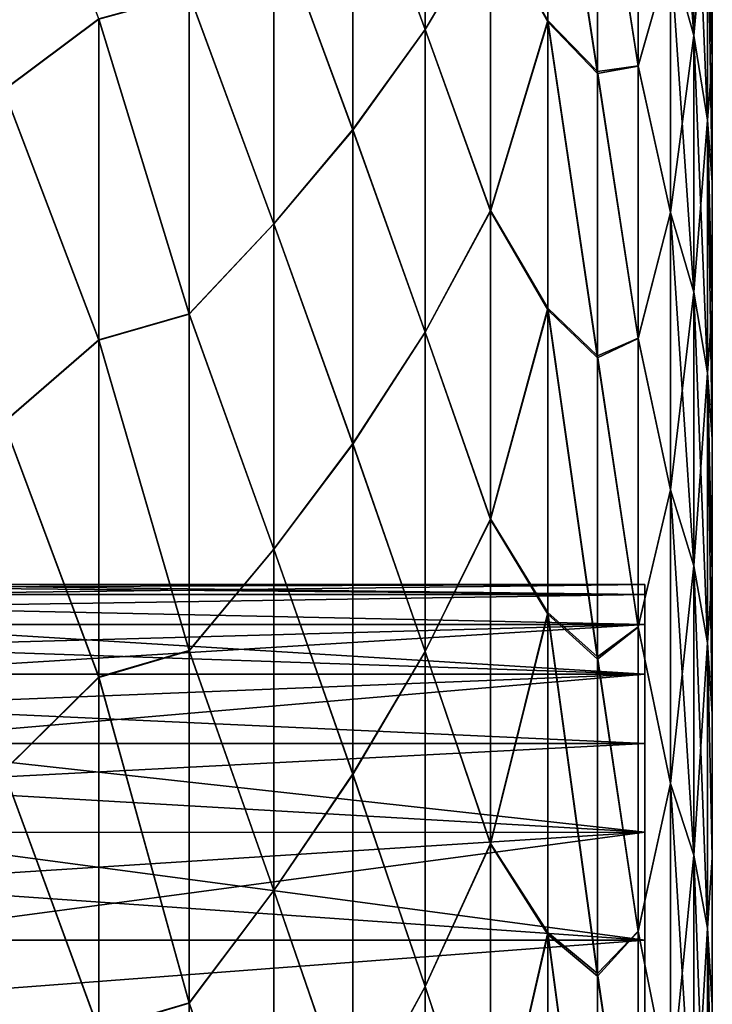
# Model space of a CAD drawing. Header units: metres. Extents: x -46 to 104, y -30 to 30.
# Tile 547 of 656: x 62.252 to 63.1, y 6.186 to 7.392. Entities that reach past the tile are written whole.
import ezdxf

# ---------------------------------------------------------------- set-up
doc = ezdxf.new("R2010")
doc.units = ezdxf.units.M
doc.layers.add('solid_26_000_502_XXX', color=7, linetype='CONTINUOUS')

msp = doc.modelspace()

# ---------------------------------------------------------------- linework, layer by layer
at = {"layer": 'solid_26_000_502_XXX'}
for points in [[(63.099998, 3.499198, 297.925079), (63.099998, 8.996521, 297.749207), (63.099998, 9, 298)], [(63.099998, 3.495628, 298.174896), (63.099998, 9, 298), (63.099998, 8.996521, 298.250793)], [(63.099998, 3.495628, 298.174896), (63.099998, 3.499198, 297.925079), (63.099998, 9, 298)], [(63.099998, 3.484937, 297.675629), (63.099998, 8.986012, 297.498413), (63.099998, 8.996521, 297.749207)], [(63.099998, 3.499198, 297.925079), (63.099998, 3.484937, 297.675629), (63.099998, 8.996521, 297.749207)], [(63.099998, 3.474245, 298.423828), (63.099998, 8.996521, 298.250793), (63.099998, 8.986013, 298.501587)], [(63.099998, 3.474245, 298.423828), (63.099998, 3.495628, 298.174896), (63.099998, 8.996521, 298.250793)], [(63.099998, 3.435158, 298.670593), (63.099998, 8.986013, 298.501587), (63.099998, 8.96848, 298.752502)], [(63.099998, 3.435158, 298.670593), (63.099998, 3.474245, 298.423828), (63.099998, 8.986013, 298.501587)], [(63.099998, 3.452917, 297.427856), (63.099998, 8.968479, 297.247467), (63.099998, 8.986012, 297.498413)], [(63.099998, 3.484937, 297.675629), (63.099998, 3.452917, 297.427856), (63.099998, 8.986012, 297.498413)], [(63.099998, 3.378566, 298.91394), (63.099998, 8.96848, 298.752502), (63.099998, 8.943912, 299.003235)], [(63.099998, 3.378566, 298.91394), (63.099998, 3.435158, 298.670593), (63.099998, 8.96848, 298.752502)], [(63.099998, 3.403302, 297.182983), (63.099998, 8.943911, 296.996765), (63.099998, 8.968479, 297.247467)], [(63.099998, 3.452917, 297.427856), (63.099998, 3.403302, 297.182983), (63.099998, 8.968479, 297.247467)], [(63.099998, 3.304758, 299.152649), (63.099998, 8.943912, 299.003235), (63.099998, 8.912288, 299.253418)], [(63.099998, 3.304758, 299.152649), (63.099998, 3.378566, 298.91394), (63.099998, 8.943912, 299.003235)], [(63.099998, 3.336345, 296.942261), (63.099998, 8.912286, 296.746582), (63.099998, 8.943911, 296.996765)], [(63.099998, 3.403302, 297.182983), (63.099998, 3.336345, 296.942261), (63.099998, 8.943911, 296.996765)], [(63.099998, 3.21411, 299.385468), (63.099998, 8.912288, 299.253418), (63.099998, 8.873635, 299.502869)], [(63.099998, 3.21411, 299.385468), (63.099998, 3.304758, 299.152649), (63.099998, 8.912288, 299.253418)], [(63.099998, 3.252387, 296.70694), (63.099998, 8.873632, 296.497131), (63.099998, 8.912286, 296.746582)], [(63.099998, 3.336345, 296.942261), (63.099998, 3.252387, 296.70694), (63.099998, 8.912286, 296.746582)], [(63.099998, 3.107083, 299.611237), (63.099998, 8.873635, 299.502869), (63.099998, 8.827969, 299.751251)], [(63.099998, 3.107083, 299.611237), (63.099998, 3.21411, 299.385468), (63.099998, 8.873635, 299.502869)], [(63.099998, 3.035262, 296.257233), (63.099998, 8.827966, 296.248749), (63.099998, 8.873632, 296.497131)], [(63.099998, 3.151855, 296.47821), (63.099998, 3.035262, 296.257233), (63.099998, 8.873632, 296.497131)], [(63.099998, 3.252387, 296.70694), (63.099998, 3.151855, 296.47821), (63.099998, 8.873632, 296.497131)], [(63.099998, 2.984223, 299.828766), (63.099998, 8.827969, 299.751251), (63.099998, 8.775328, 299.998413)], [(63.099998, 2.984223, 299.828766), (63.099998, 3.107083, 299.611237), (63.099998, 8.827969, 299.751251)], [(63.099998, 2.903202, 296.045166), (63.099998, 8.775325, 296.001587), (63.099998, 8.827966, 296.248749)], [(63.099998, 3.035262, 296.257233), (63.099998, 2.903202, 296.045166), (63.099998, 8.827966, 296.248749)], [(63.099998, 2.846157, 300.037018), (63.099998, 8.775328, 299.998413), (63.099998, 8.715771, 300.243927)], [(63.099998, 2.846157, 300.037018), (63.099998, 2.984223, 299.828766), (63.099998, 8.775328, 299.998413)], [(63.099998, 2.756348, 295.843018), (63.099998, 8.715768, 295.756042), (63.099998, 8.775325, 296.001587)], [(63.099998, 2.903202, 296.045166), (63.099998, 2.756348, 295.843018), (63.099998, 8.775325, 296.001587)], [(63.099998, 2.527291, 300.421326), (63.099998, 8.715771, 300.243927), (63.099998, 8.649338, 300.487762)], [(63.099998, 2.693587, 300.234863), (63.099998, 2.846157, 300.037018), (63.099998, 8.715771, 300.243927)], [(63.099998, 2.527291, 300.421326), (63.099998, 2.693587, 300.234863), (63.099998, 8.715771, 300.243927)], [(63.099998, 2.595448, 295.651886), (63.099998, 8.649335, 295.512238), (63.099998, 8.715768, 295.756042)], [(63.099998, 2.756348, 295.843018), (63.099998, 2.595448, 295.651886), (63.099998, 8.715768, 295.756042)], [(63.099998, 2.348116, 300.595459), (63.099998, 8.649338, 300.487762), (63.099998, 8.576135, 300.729462)], [(63.099998, 2.348116, 300.595459), (63.099998, 2.527291, 300.421326), (63.099998, 8.649338, 300.487762)], [(63.099998, 2.234858, 295.306427), (63.099998, 8.576132, 295.270538), (63.099998, 8.649335, 295.512238)], [(63.099998, 2.421322, 295.472717), (63.099998, 2.234858, 295.306427), (63.099998, 8.649335, 295.512238)], [(63.099998, 2.595448, 295.651886), (63.099998, 2.421322, 295.472717), (63.099998, 8.649335, 295.512238)], [(63.099998, 2.156976, 300.756348), (63.099998, 8.576135, 300.729462), (63.099998, 8.496181, 300.968994)], [(63.099998, 2.156976, 300.756348), (63.099998, 2.348116, 300.595459), (63.099998, 8.576135, 300.729462)], [(63.099998, 2.037006, 295.153839), (63.099998, 8.496178, 295.031006), (63.099998, 8.576132, 295.270538)], [(63.099998, 2.234858, 295.306427), (63.099998, 2.037006, 295.153839), (63.099998, 8.576132, 295.270538)], [(63.099998, 1.742752, 301.035248), (63.099998, 8.496181, 300.968994), (63.099998, 8.409578, 301.206085)], [(63.099998, 1.954845, 300.903198), (63.099998, 2.156976, 300.756348), (63.099998, 8.496181, 300.968994)], [(63.099998, 1.742752, 301.035248), (63.099998, 1.954845, 300.903198), (63.099998, 8.496181, 300.968994)], [(63.099998, 1.611222, 294.892914), (63.099998, 8.409575, 294.793915), (63.099998, 8.496178, 295.031006)], [(63.099998, 1.828773, 295.015778), (63.099998, 1.611222, 294.892914), (63.099998, 8.496178, 295.031006)], [(63.099998, 2.037006, 295.153839), (63.099998, 1.828773, 295.015778), (63.099998, 8.496178, 295.031006)], [(63.099998, 1.293051, 301.25238), (63.099998, 8.409578, 301.206085), (63.099998, 8.316346, 301.440704)], [(63.099998, 1.521779, 301.151855), (63.099998, 1.742752, 301.035248), (63.099998, 8.409578, 301.206085)], [(63.099998, 1.293051, 301.25238), (63.099998, 1.521779, 301.151855), (63.099998, 8.409578, 301.206085)], [(63.099998, 0.67059, 294.56485), (63.099998, 8.316342, 294.559296), (63.099998, 8.409575, 294.793915)], [(63.099998, 0.913942, 294.621429), (63.099998, 0.67059, 294.56485), (63.099998, 8.409575, 294.793915)], [(63.099998, 1.152638, 294.695251), (63.099998, 0.913942, 294.621429), (63.099998, 8.409575, 294.793915)], [(63.099998, 1.38546, 294.785889), (63.099998, 1.152638, 294.695251), (63.099998, 8.409575, 294.793915)], [(63.099998, 1.611222, 294.892914), (63.099998, 1.38546, 294.785889), (63.099998, 8.409575, 294.793915)], [(63.099998, 0.572156, 301.452911), (63.099998, 8.316346, 301.440704), (63.099998, 8.216586, 301.672546)], [(63.099998, 1.057734, 301.336334), (63.099998, 1.293051, 301.25238), (63.099998, 8.316346, 301.440704)], [(63.099998, 0.817026, 301.40329), (63.099998, 1.057734, 301.336334), (63.099998, 8.316346, 301.440704)], [(63.099998, 0.572156, 301.452911), (63.099998, 0.817026, 301.40329), (63.099998, 8.316346, 301.440704)], [(63.099998, -8.216586, 294.327454), (63.099998, 8.216582, 294.327423), (63.099998, 8.316342, 294.559296)], [(63.099998, -0.074931, 294.500793), (63.099998, -8.216586, 294.327454), (63.099998, 8.316342, 294.559296)], [(63.099998, 0.17489, 294.504364), (63.099998, -0.074931, 294.500793), (63.099998, 8.316342, 294.559296)], [(63.099998, 0.42382, 294.525757), (63.099998, 0.17489, 294.504364), (63.099998, 8.316342, 294.559296)], [(63.099998, 0.67059, 294.56485), (63.099998, 0.42382, 294.525757), (63.099998, 8.316342, 294.559296)], [(63.099998, 8.216586, 301.672546), (63.099998, -8.216582, 301.672577), (63.099998, -8.316342, 301.440704)], [(63.099998, 0.074931, 301.499207), (63.099998, 8.216586, 301.672546), (63.099998, -8.316342, 301.440704)], [(63.099998, 8.216586, 301.672546), (63.099998, 8.11032, 301.901642), (63.099998, -8.216582, 301.672577)], [(63.099998, 0.32437, 301.484924), (63.099998, 0.572156, 301.452911), (63.099998, 8.216586, 301.672546)], [(63.099998, 0.074931, 301.499207), (63.099998, 0.32437, 301.484924), (63.099998, 8.216586, 301.672546)], [(63.099998, -8.11032, 294.098358), (63.099998, 8.110316, 294.098358), (63.099998, 8.216582, 294.327423)], [(63.099998, -8.216586, 294.327454), (63.099998, -8.11032, 294.098358), (63.099998, 8.216582, 294.327423)], [(63.099998, 8.11032, 301.901642), (63.099998, -8.110316, 301.901642), (63.099998, -8.216582, 301.672577)], [(63.099998, 8.11032, 301.901642), (63.099998, 7.997684, 302.127594), (63.099998, -8.110316, 301.901642)], [(63.099998, -7.997684, 293.872406), (63.099998, 7.99768, 293.872406), (63.099998, 8.110316, 294.098358)], [(63.099998, -8.11032, 294.098358), (63.099998, -7.997684, 293.872406), (63.099998, 8.110316, 294.098358)], [(63.099998, 7.997684, 302.127594), (63.099998, -7.99768, 302.127594), (63.099998, -8.110316, 301.901642)], [(63.099998, 7.997684, 302.127594), (63.099998, 7.878697, 302.350403), (63.099998, -7.99768, 302.127594)], [(63.099998, -7.878697, 293.649597), (63.099998, 7.878693, 293.649567), (63.099998, 7.99768, 293.872406)], [(63.099998, -7.997684, 293.872406), (63.099998, -7.878697, 293.649597), (63.099998, 7.99768, 293.872406)], [(63.099998, 7.878697, 302.350403), (63.099998, -7.878693, 302.350433), (63.099998, -7.99768, 302.127594)], [(63.099998, 7.878697, 302.350403), (63.099998, 7.753544, 302.569733), (63.099998, -7.878693, 302.350433)], [(63.099998, -7.753544, 293.430267), (63.099998, 7.753539, 293.430267), (63.099998, 7.878693, 293.649567)], [(63.099998, -7.878697, 293.649597), (63.099998, -7.753544, 293.430267), (63.099998, 7.878693, 293.649567)], [(63.07719, 7.3723, 292.395721), (63.04882, 7.474105, 292.318329), (63.04882, 7.770743, 292.731293)], [(63.07719, 7.3723, 292.395721), (63.04882, 7.770743, 292.731293), (63.07719, 7.664898, 292.80307)], [(63.099998, 7.753544, 302.569733), (63.099998, -7.753539, 302.569733), (63.099998, -7.878693, 302.350433)], [(63.099998, 7.753544, 302.569733), (63.099998, 7.622236, 302.785553), (63.099998, -7.753539, 302.569733)], [(63.099998, -7.622236, 293.214447), (63.099998, 7.622231, 293.214447), (63.099998, 7.753539, 293.430267)], [(63.099998, -7.753544, 293.430267), (63.099998, -7.622236, 293.214447), (63.099998, 7.753539, 293.430267)], [(62.748478, 7.72928, 291.710541), (62.748478, 7.379869, 291.303986), (62.65992, 7.620941, 291.430908)], [(62.65992, 7.620043, 304.570129), (62.748478, 7.379827, 304.696045), (62.748478, 7.72924, 304.28949)], [(62.828278, 7.513957, 291.614075), (62.748478, 7.379869, 291.303986), (62.748478, 7.72928, 291.710541)], [(62.748478, 7.72924, 304.28949), (62.748478, 7.379827, 304.696045), (62.828278, 7.514625, 304.385132)], [(62.828278, 7.514625, 304.385132), (62.898712, 7.390959, 304.359802), (62.898712, 7.721998, 303.953522)], [(62.898712, 7.720268, 292.04425), (62.898712, 7.389111, 291.638031), (62.828278, 7.513957, 291.614075)], [(62.898712, 7.721998, 303.953522), (62.95924, 7.328438, 304.254242), (62.95924, 7.655365, 303.849548)], [(62.898712, 7.721998, 303.953522), (62.898712, 7.390959, 304.359802), (62.95924, 7.328438, 304.254242)], [(62.95924, 7.325964, 291.742859), (62.898712, 7.389111, 291.638031), (62.898712, 7.720268, 292.04425)], [(62.95924, 7.653052, 292.14743), (62.95924, 7.325964, 291.742859), (62.898712, 7.720268, 292.04425)], [(62.232502, 7.691391, 304.940796), (62.232502, 7.305731, 305.345642), (62.348751, 7.392986, 305.171387)], [(62.348751, 7.392536, 290.828156), (62.232502, 7.305507, 290.654144), (62.232502, 7.691178, 291.05896)], [(63.07719, 7.664898, 303.19693), (63.04882, 7.474105, 303.681671), (63.07719, 7.3723, 303.604279)], [(63.07719, 7.664898, 292.80307), (63.094292, 7.557408, 292.875946), (63.094292, 7.268914, 292.474304)], [(63.07719, 7.3723, 292.395721), (63.07719, 7.664898, 292.80307), (63.094292, 7.268914, 292.474304)], [(63.07719, 7.664898, 303.19693), (63.07719, 7.3723, 303.604279), (63.094292, 7.557408, 303.124054)], [(62.95924, 7.655365, 303.849548), (63.009403, 7.335193, 304.058014), (63.009403, 7.647856, 303.658173)], [(62.95924, 7.655365, 303.849548), (62.95924, 7.328438, 304.254242), (63.009403, 7.335193, 304.058014)], [(63.009403, 7.334812, 291.941498), (62.95924, 7.325964, 291.742859), (62.95924, 7.653052, 292.14743)], [(63.009403, 7.6475, 292.341339), (63.009403, 7.334812, 291.941498), (62.95924, 7.653052, 292.14743)], [(63.009403, 7.647856, 303.658173), (63.009403, 7.335193, 304.058014), (63.04882, 7.474105, 303.681671)], [(63.04882, 7.474105, 292.318329), (63.009403, 7.334812, 291.941498), (63.009403, 7.6475, 292.341339)], [(62.65992, 7.620941, 291.430908), (62.65992, 7.257312, 291.031281), (62.563278, 7.519425, 291.182587)], [(62.748478, 7.379869, 291.303986), (62.65992, 7.257312, 291.031281), (62.65992, 7.620941, 291.430908)], [(63.099998, 7.622236, 302.785553), (63.099998, -7.622231, 302.785553), (63.099998, -7.753539, 302.569733)], [(63.099998, 7.622236, 302.785553), (63.099998, 7.484986, 302.997498), (63.099998, -7.622231, 302.785553)], [(63.099998, -7.484986, 293.002502), (63.099998, 7.48498, 293.002502), (63.099998, 7.622231, 293.214447)], [(63.099998, -7.622236, 293.214447), (63.099998, -7.484986, 293.002502), (63.099998, 7.622231, 293.214447)], [(62.563278, 7.519358, 304.817505), (62.65992, 7.25636, 304.969727), (62.65992, 7.620043, 304.570129)], [(62.65992, 7.620043, 304.570129), (62.65992, 7.25636, 304.969727), (62.748478, 7.379827, 304.696045)], [(63.07719, 7.3723, 303.604279), (63.094292, 7.268914, 303.525696), (63.094292, 7.557408, 303.124054)], [(63.094292, 7.557408, 292.875946), (63.099998, 7.48498, 293.002502), (63.099998, 7.34179, 292.794403)], [(63.094292, 7.557408, 292.875946), (63.099998, 7.34179, 292.794403), (63.099998, 7.192883, 292.590515)], [(63.094292, 7.268914, 292.474304), (63.094292, 7.557408, 292.875946), (63.099998, 7.192883, 292.590515)], [(63.094292, 7.557408, 303.124054), (63.099998, 7.341796, 303.205566), (63.099998, 7.484986, 302.997498)], [(63.094292, 7.557408, 303.124054), (63.094292, 7.268914, 303.525696), (63.099998, 7.341796, 303.205566)], [(62.563278, 7.519425, 291.182587), (62.563278, 7.141751, 290.787903), (62.459293, 7.422987, 290.961426)], [(62.459293, 7.423382, 305.038147), (62.563278, 7.141679, 305.212158), (62.563278, 7.519358, 304.817505)], [(62.65992, 7.257312, 291.031281), (62.563278, 7.141751, 290.787903), (62.563278, 7.519425, 291.182587)], [(62.563278, 7.519358, 304.817505), (62.563278, 7.141679, 305.212158), (62.65992, 7.25636, 304.969727)], [(62.748478, 7.379827, 304.696045), (62.828278, 7.158012, 304.782501), (62.828278, 7.514625, 304.385132)], [(62.828278, 7.513957, 291.614075), (62.828278, 7.157303, 291.216736), (62.748478, 7.379869, 291.303986)], [(62.828278, 7.514625, 304.385132), (62.828278, 7.158012, 304.782501), (62.898712, 7.390959, 304.359802)], [(62.898712, 7.389111, 291.638031), (62.828278, 7.157303, 291.216736), (62.828278, 7.513957, 291.614075)], [(63.099998, 7.484986, 302.997498), (63.099998, -7.48498, 302.997498), (63.099998, -7.622231, 302.785553)], [(63.099998, 7.484986, 302.997498), (63.099998, 7.341796, 303.205566), (63.099998, -7.48498, 302.997498)], [(63.099998, -7.341796, 292.794434), (63.099998, 7.34179, 292.794403), (63.099998, 7.48498, 293.002502)], [(63.099998, -7.484986, 293.002502), (63.099998, -7.341796, 292.794434), (63.099998, 7.48498, 293.002502)], [(63.04882, 7.474105, 292.318329), (63.04882, 7.155544, 291.922028), (63.009403, 7.334812, 291.941498)], [(63.009403, 7.335193, 304.058014), (63.04882, 7.155544, 304.077972), (63.04882, 7.474105, 303.681671)], [(63.07719, 7.058079, 292.004822), (63.04882, 7.155544, 291.922028), (63.04882, 7.474105, 292.318329)], [(63.07719, 7.058079, 292.004822), (63.04882, 7.474105, 292.318329), (63.07719, 7.3723, 292.395721)], [(63.07719, 7.3723, 303.604279), (63.04882, 7.474105, 303.681671), (63.04882, 7.155544, 304.077972)], [(62.348751, 7.392986, 305.171387), (62.459293, 7.031694, 305.429504), (62.459293, 7.423382, 305.038147)], [(62.459293, 7.422987, 290.961426), (62.459293, 7.031277, 290.570099), (62.348751, 7.392536, 290.828156)], [(62.459293, 7.423382, 305.038147), (62.459293, 7.031694, 305.429504), (62.563278, 7.141679, 305.212158)], [(62.563278, 7.141751, 290.787903), (62.459293, 7.031277, 290.570099), (62.459293, 7.422987, 290.961426)], [(62.232502, 7.305731, 305.345642), (62.348751, 6.999888, 305.555573), (62.348751, 7.392986, 305.171387)], [(62.348751, 7.392536, 290.828156), (62.348751, 6.999415, 290.444), (62.232502, 7.305507, 290.654144)], [(62.348751, 7.392986, 305.171387), (62.348751, 6.999888, 305.555573), (62.459293, 7.031694, 305.429504)], [(62.459293, 7.031277, 290.570099), (62.348751, 6.999415, 290.444), (62.348751, 7.392536, 290.828156)], [(62.748478, 7.379869, 291.303986), (62.748478, 7.009102, 290.916809), (62.65992, 7.257312, 291.031281)], [(62.65992, 7.25636, 304.969727), (62.748478, 7.009058, 305.083221), (62.748478, 7.379827, 304.696045)], [(62.828278, 7.157303, 291.216736), (62.748478, 7.009102, 290.916809), (62.748478, 7.379869, 291.303986)], [(62.748478, 7.379827, 304.696045), (62.748478, 7.009058, 305.083221), (62.828278, 7.158012, 304.782501)], [(62.828278, 7.158012, 304.782501), (62.898712, 7.038567, 304.747742), (62.898712, 7.390959, 304.359802)], [(62.898712, 7.389111, 291.638031), (62.898712, 7.036606, 291.250214), (62.828278, 7.157303, 291.216736)], [(62.898712, 7.390959, 304.359802), (62.95924, 6.98014, 304.640747), (62.95924, 7.328438, 304.254242)], [(62.898712, 7.390959, 304.359802), (62.898712, 7.038567, 304.747742), (62.95924, 6.98014, 304.640747)], [(62.95924, 6.977513, 291.356506), (62.898712, 7.036606, 291.250214), (62.898712, 7.389111, 291.638031)], [(62.95924, 7.325964, 291.742859), (62.95924, 6.977513, 291.356506), (62.898712, 7.389111, 291.638031)], [(63.07719, 7.3723, 303.604279), (63.04882, 7.155544, 304.077972), (63.07719, 7.058079, 303.995178)], [(63.07719, 7.3723, 292.395721), (63.094292, 7.268914, 292.474304), (63.094292, 6.959099, 292.088898)], [(63.07719, 7.058079, 292.004822), (63.07719, 7.3723, 292.395721), (63.094292, 6.959099, 292.088898)], [(63.07719, 7.3723, 303.604279), (63.07719, 7.058079, 303.995178), (63.094292, 7.268914, 303.525696)], [(62.95924, 7.328438, 304.254242), (63.009403, 7.001651, 304.440613), (63.009403, 7.335193, 304.058014)], [(63.009403, 7.334812, 291.941498), (63.009403, 7.001245, 291.558929), (62.95924, 7.325964, 291.742859)], [(63.009403, 7.335193, 304.058014), (63.009403, 7.001651, 304.440613), (63.04882, 7.155544, 304.077972)], [(63.04882, 7.155544, 291.922028), (63.009403, 7.001245, 291.558929), (63.009403, 7.334812, 291.941498)], [(63.094292, 7.268914, 303.525696), (63.099998, 7.19289, 303.409454), (63.099998, 7.341796, 303.205566)], [(63.099998, 7.341796, 303.205566), (63.099998, -7.34179, 303.205597), (63.099998, -7.48498, 302.997498)], [(63.099998, 7.341796, 303.205566), (63.099998, 7.19289, 303.409454), (63.099998, -7.34179, 303.205597)], [(63.099998, -7.19289, 292.590546), (63.099998, 7.192883, 292.590515), (63.099998, 7.34179, 292.794403)], [(63.099998, -7.341796, 292.794434), (63.099998, -7.19289, 292.590546), (63.099998, 7.34179, 292.794403)], [(62.95924, 7.328438, 304.254242), (62.95924, 6.98014, 304.640747), (63.009403, 7.001651, 304.440613)], [(63.009403, 7.001245, 291.558929), (62.95924, 6.977513, 291.356506), (62.95924, 7.325964, 291.742859)], [(62.232502, 7.305731, 305.345642), (62.232502, 6.898792, 305.729095), (62.348751, 6.999888, 305.555573)], [(62.348751, 6.999415, 290.444), (62.232502, 6.898556, 290.270691), (62.232502, 7.305507, 290.654144)], [(63.07719, 7.058079, 303.995178), (63.094292, 6.959099, 303.911102), (63.094292, 7.268914, 303.525696)], [(63.094292, 7.268914, 292.474304), (63.099998, 7.192883, 292.590515), (63.099998, 7.03826, 292.390808)], [(63.094292, 7.268914, 292.474304), (63.099998, 7.03826, 292.390808), (63.099998, 6.878157, 292.195618)], [(63.094292, 6.959099, 292.088898), (63.094292, 7.268914, 292.474304), (63.099998, 6.878157, 292.195618)], [(63.094292, 7.268914, 303.525696), (63.099998, 7.038265, 303.609161), (63.099998, 7.19289, 303.409454)], [(63.094292, 7.268914, 303.525696), (63.094292, 6.959099, 303.911102), (63.099998, 7.038265, 303.609161)], [(62.65992, 7.257312, 291.031281), (62.65992, 6.872755, 290.651733), (62.563278, 7.141751, 290.787903)], [(62.563278, 7.141679, 305.212158), (62.65992, 6.87175, 305.349213), (62.65992, 7.25636, 304.969727)], [(62.748478, 7.009102, 290.916809), (62.65992, 6.872755, 290.651733), (62.65992, 7.257312, 291.031281)], [(62.65992, 7.25636, 304.969727), (62.65992, 6.87175, 305.349213), (62.748478, 7.009058, 305.083221)], [(63.099998, 7.19289, 303.409454), (63.099998, -7.192883, 303.409485), (63.099998, -7.34179, 303.205597)], [(63.099998, 7.19289, 303.409454), (63.099998, 7.038265, 303.609161), (63.099998, -7.192883, 303.409485)], [(63.099998, -7.038265, 292.390839), (63.099998, 7.03826, 292.390808), (63.099998, 7.192883, 292.590515)], [(63.099998, -7.19289, 292.590546), (63.099998, -7.038265, 292.390839), (63.099998, 7.192883, 292.590515)], [(62.748478, 7.009058, 305.083221), (62.828278, 6.780415, 305.160004), (62.828278, 7.158012, 304.782501)], [(62.828278, 7.157303, 291.216736), (62.828278, 6.779666, 290.839294), (62.748478, 7.009102, 290.916809)], [(62.828278, 7.158012, 304.782501), (62.828278, 6.780415, 305.160004), (62.898712, 7.038567, 304.747742)], [(62.898712, 7.036606, 291.250214), (62.828278, 6.779666, 290.839294), (62.828278, 7.157303, 291.216736)], [(63.04882, 7.155544, 291.922028), (63.04882, 6.815995, 291.543549), (63.009403, 7.001245, 291.558929)], [(63.009403, 7.001651, 304.440613), (63.04882, 6.815995, 304.456451), (63.04882, 7.155544, 304.077972)], [(63.07719, 6.723155, 291.6315), (63.04882, 6.815995, 291.543549), (63.04882, 7.155544, 291.922028)], [(63.07719, 6.723155, 291.6315), (63.04882, 7.155544, 291.922028), (63.07719, 7.058079, 292.004822)], [(63.07719, 7.058079, 303.995178), (63.04882, 7.155544, 304.077972), (63.04882, 6.815995, 304.456451)], [(62.563278, 7.141751, 290.787903), (62.563278, 6.743389, 290.414124), (62.459293, 7.031277, 290.570099)], [(62.459293, 7.031694, 305.429504), (62.563278, 6.743313, 305.585938), (62.563278, 7.141679, 305.212158)], [(62.65992, 6.872755, 290.651733), (62.563278, 6.743389, 290.414124), (62.563278, 7.141751, 290.787903)], [(62.563278, 7.141679, 305.212158), (62.563278, 6.743313, 305.585938), (62.65992, 6.87175, 305.349213)], [(63.07719, 7.058079, 303.995178), (63.04882, 6.815995, 304.456451), (63.07719, 6.723155, 304.3685)], [(63.07719, 7.058079, 292.004822), (63.094292, 6.959099, 292.088898), (63.094292, 6.628871, 291.720795)], [(63.07719, 6.723155, 291.6315), (63.07719, 7.058079, 292.004822), (63.094292, 6.628871, 291.720795)], [(63.07719, 7.058079, 303.995178), (63.07719, 6.723155, 304.3685), (63.094292, 6.959099, 303.911102)], [(62.348751, 6.999888, 305.555573), (62.459293, 6.619406, 305.799072), (62.459293, 7.031694, 305.429504)], [(62.459293, 7.031277, 290.570099), (62.459293, 6.618968, 290.200531), (62.348751, 6.999415, 290.444)], [(62.459293, 7.031694, 305.429504), (62.459293, 6.619406, 305.799072), (62.563278, 6.743313, 305.585938)], [(62.563278, 6.743389, 290.414124), (62.459293, 6.618968, 290.200531), (62.459293, 7.031277, 290.570099)], [(62.828278, 6.780415, 305.160004), (62.898712, 6.66584, 305.11618), (62.898712, 7.038567, 304.747742)], [(62.898712, 7.036606, 291.250214), (62.898712, 6.663772, 290.881866), (62.828278, 6.779666, 290.839294)], [(62.898712, 7.038567, 304.747742), (62.95924, 6.611487, 305.007843), (62.95924, 6.98014, 304.640747)], [(62.898712, 7.038567, 304.747742), (62.898712, 6.66584, 305.11618), (62.95924, 6.611487, 305.007843)], [(62.95924, 6.608715, 290.989532), (62.898712, 6.663772, 290.881866), (62.898712, 7.036606, 291.250214)], [(62.95924, 6.977513, 291.356506), (62.95924, 6.608715, 290.989532), (62.898712, 7.036606, 291.250214)], [(63.094292, 6.959099, 303.911102), (63.099998, 6.878163, 303.804382), (63.099998, 7.038265, 303.609161)], [(63.099998, 7.038265, 303.609161), (63.099998, -7.03826, 303.609192), (63.099998, -7.192883, 303.409485)], [(63.099998, 7.038265, 303.609161), (63.099998, 6.878163, 303.804382), (63.099998, -7.03826, 303.609192)], [(63.099998, -6.878163, 292.195618), (63.099998, 6.878157, 292.195618), (63.099998, 7.03826, 292.390808)], [(63.099998, -7.038265, 292.390839), (63.099998, -6.878163, 292.195618), (63.099998, 7.03826, 292.390808)], [(62.748478, 7.009102, 290.916809), (62.748478, 6.61805, 290.55014), (62.65992, 6.872755, 290.651733)], [(62.65992, 6.87175, 305.349213), (62.748478, 6.618003, 305.44989), (62.748478, 7.009058, 305.083221)], [(62.828278, 6.779666, 290.839294), (62.748478, 6.61805, 290.55014), (62.748478, 7.009102, 290.916809)], [(62.748478, 7.009058, 305.083221), (62.748478, 6.618003, 305.44989), (62.828278, 6.780415, 305.160004)], [(62.232502, 6.898792, 305.729095), (62.348751, 6.586856, 305.918213), (62.348751, 6.999888, 305.555573)], [(62.348751, 6.999415, 290.444), (62.348751, 6.58636, 290.08136), (62.232502, 6.898556, 290.270691)], [(62.348751, 6.999888, 305.555573), (62.348751, 6.586856, 305.918213), (62.459293, 6.619406, 305.799072)], [(62.459293, 6.618968, 290.200531), (62.348751, 6.58636, 290.08136), (62.348751, 6.999415, 290.444)], [(62.95924, 6.98014, 304.640747), (63.009403, 6.648177, 304.804901), (63.009403, 7.001651, 304.440613)], [(63.009403, 7.001245, 291.558929), (63.009403, 6.647749, 291.194702), (62.95924, 6.977513, 291.356506)], [(63.009403, 7.001651, 304.440613), (63.009403, 6.648177, 304.804901), (63.04882, 6.815995, 304.456451)], [(63.04882, 6.815995, 291.543549), (63.009403, 6.647749, 291.194702), (63.009403, 7.001245, 291.558929)], [(62.95924, 6.98014, 304.640747), (62.95924, 6.611487, 305.007843), (63.009403, 6.648177, 304.804901)], [(63.009403, 6.647749, 291.194702), (62.95924, 6.608715, 290.989532), (62.95924, 6.977513, 291.356506)], [(63.07719, 6.723155, 304.3685), (63.094292, 6.628871, 304.279205), (63.094292, 6.959099, 303.911102)], [(63.094292, 6.959099, 292.088898), (63.099998, 6.878157, 292.195618), (63.099998, 6.712572, 292.004883)], [(63.094292, 6.959099, 292.088898), (63.099998, 6.712572, 292.004883), (63.099998, 6.541767, 291.81897)], [(63.094292, 6.628871, 291.720795), (63.094292, 6.959099, 292.088898), (63.099998, 6.541767, 291.81897)], [(63.094292, 6.959099, 303.911102), (63.099998, 6.712578, 303.995117), (63.099998, 6.878163, 303.804382)], [(63.094292, 6.959099, 303.911102), (63.094292, 6.628871, 304.279205), (63.099998, 6.712578, 303.995117)], [(62.232502, 6.898792, 305.729095), (62.232502, 6.471758, 306.090027), (62.348751, 6.586856, 305.918213)], [(62.348751, 6.58636, 290.08136), (62.232502, 6.471511, 289.90979), (62.232502, 6.898556, 290.270691)], [(62.65992, 6.872755, 290.651733), (62.65992, 6.468377, 290.293396), (62.563278, 6.743389, 290.414124)], [(62.748478, 6.61805, 290.55014), (62.65992, 6.468377, 290.293396), (62.65992, 6.872755, 290.651733)], [(63.099998, 6.878163, 303.804382), (63.099998, -6.878157, 303.804382), (63.099998, -7.03826, 303.609192)], [(63.099998, 6.878163, 303.804382), (63.099998, 6.712578, 303.995117), (63.099998, -6.878157, 303.804382)], [(63.099998, -6.712578, 292.004883), (63.099998, 6.712572, 292.004883), (63.099998, 6.878157, 292.195618)], [(63.099998, -6.878163, 292.195618), (63.099998, -6.712578, 292.004883), (63.099998, 6.878157, 292.195618)], [(62.563278, 6.743313, 305.585938), (62.65992, 6.467324, 305.707489), (62.65992, 6.87175, 305.349213)], [(62.65992, 6.87175, 305.349213), (62.65992, 6.467324, 305.707489), (62.748478, 6.618003, 305.44989)], [(63.04882, 6.815995, 291.543549), (63.04882, 6.456454, 291.18399), (63.009403, 6.647749, 291.194702)], [(63.009403, 6.648177, 304.804901), (63.04882, 6.456454, 304.81601), (63.04882, 6.815995, 304.456451)], [(63.07719, 6.36851, 291.276855), (63.04882, 6.456454, 291.18399), (63.04882, 6.815995, 291.543549)], [(63.07719, 6.36851, 291.276855), (63.04882, 6.815995, 291.543549), (63.07719, 6.723155, 291.6315)], [(63.07719, 6.723155, 304.3685), (63.04882, 6.815995, 304.456451), (63.04882, 6.456454, 304.81601)], [(62.748478, 6.618003, 305.44989), (62.828278, 6.38294, 305.516479), (62.828278, 6.780415, 305.160004)], [(62.828278, 6.779666, 290.839294), (62.828278, 6.382154, 290.482849), (62.748478, 6.61805, 290.55014)], [(62.828278, 6.780415, 305.160004), (62.828278, 6.38294, 305.516479), (62.898712, 6.66584, 305.11618)], [(62.898712, 6.663772, 290.881866), (62.828278, 6.382154, 290.482849), (62.828278, 6.779666, 290.839294)], [(62.563278, 6.743389, 290.414124), (62.563278, 6.325493, 290.062317), (62.459293, 6.618968, 290.200531)], [(62.459293, 6.619406, 305.799072), (62.563278, 6.325414, 305.937775), (62.563278, 6.743313, 305.585938)], [(62.65992, 6.468377, 290.293396), (62.563278, 6.325493, 290.062317), (62.563278, 6.743389, 290.414124)], [(62.563278, 6.743313, 305.585938), (62.563278, 6.325414, 305.937775), (62.65992, 6.467324, 305.707489)], [(63.07719, 6.723155, 304.3685), (63.04882, 6.456454, 304.81601), (63.07719, 6.36851, 304.723145)], [(63.07719, 6.723155, 291.6315), (63.094292, 6.628871, 291.720795), (63.094292, 6.279201, 291.371124)], [(63.07719, 6.36851, 291.276855), (63.07719, 6.723155, 291.6315), (63.094292, 6.279201, 291.371124)], [(63.07719, 6.723155, 304.3685), (63.07719, 6.36851, 304.723145), (63.094292, 6.628871, 304.279205)], [(63.094292, 6.628871, 304.279205), (63.099998, 6.541773, 304.18103), (63.099998, 6.712578, 303.995117)], [(63.099998, 6.712578, 303.995117), (63.099998, -6.712572, 303.995117), (63.099998, -6.878157, 303.804382)], [(63.099998, 6.712578, 303.995117), (63.099998, 6.541773, 304.18103), (63.099998, -6.712572, 303.995117)], [(63.099998, -6.541773, 291.81897), (63.099998, 6.541767, 291.81897), (63.099998, 6.712572, 292.004883)], [(63.099998, -6.712578, 292.004883), (63.099998, -6.541773, 291.81897), (63.099998, 6.712572, 292.004883)], [(63.017422, 6.699998, 298), (62.028717, 6.7, 298), (62.028717, 6.696945, 297.797699)], [(63.017422, 6.687774, 298.404541), (62.028717, 6.696945, 298.202301), (62.028717, 6.7, 298)], [(63.017422, 6.699998, 298), (63.017422, 6.687774, 298.404541), (62.028717, 6.7, 298)], [(63.017422, 6.699998, 298), (62.028717, 6.696945, 297.797699), (62.028717, 6.68778, 297.59552)], [(63.017422, 6.687774, 297.595459), (63.017422, 6.699998, 298), (62.028717, 6.68778, 297.59552)], [(63.017422, 6.687774, 298.404541), (62.028717, 6.68778, 298.40448), (62.028717, 6.696945, 298.202301)], [(63.017422, 6.687774, 297.595459), (63.017422, 6.687774, 298.404541), (63.017422, 6.699998, 298)], [(63.017422, 6.687774, 297.595459), (62.028717, 6.68778, 297.59552), (62.028717, 6.672504, 297.393616)], [(63.017422, 6.687774, 298.404541), (62.028717, 6.672504, 298.606384), (62.028717, 6.68778, 298.40448)], [(63.017422, 6.651148, 297.192413), (63.017422, 6.687774, 297.595459), (62.028717, 6.672504, 297.393616)], [(63.017422, 6.687774, 298.404541), (63.017422, 6.651148, 298.807587), (62.028717, 6.672504, 298.606384)], [(63.017422, 6.651148, 297.192413), (63.017422, 6.651148, 298.807587), (63.017422, 6.687774, 298.404541)], [(63.017422, 6.651148, 297.192413), (63.017422, 6.687774, 298.404541), (63.017422, 6.687774, 297.595459)], [(63.017422, 6.651148, 297.192413), (62.028717, 6.672504, 297.393616), (62.028717, 6.651137, 297.192291)], [(63.017422, 6.651148, 298.807587), (62.028717, 6.651137, 298.807709), (62.028717, 6.672504, 298.606384)], [(62.828278, 6.38294, 305.516479), (62.898712, 6.273856, 305.464081), (62.898712, 6.66584, 305.11618)], [(62.898712, 6.663772, 290.881866), (62.898712, 6.271687, 290.534119), (62.828278, 6.382154, 290.482849)], [(62.898712, 6.66584, 305.11618), (62.95924, 6.223554, 305.354523), (62.95924, 6.611487, 305.007843)], [(62.898712, 6.66584, 305.11618), (62.898712, 6.273856, 305.464081), (62.95924, 6.223554, 305.354523)], [(62.95924, 6.220645, 290.643005), (62.898712, 6.271687, 290.534119), (62.898712, 6.663772, 290.881866)], [(62.95924, 6.608715, 290.989532), (62.95924, 6.220645, 290.643005), (62.898712, 6.663772, 290.881866)], [(63.017422, 6.651148, 297.192413), (62.028717, 6.623723, 296.991882), (62.028717, 6.590271, 296.792389)], [(63.017422, 6.590252, 296.792297), (63.017422, 6.651148, 297.192413), (62.028717, 6.590271, 296.792389)], [(63.017422, 6.651148, 297.192413), (62.028717, 6.651137, 297.192291), (62.028717, 6.623723, 296.991882)], [(63.017422, 6.651148, 298.807587), (63.017422, 6.590252, 299.207703), (62.028717, 6.651137, 298.807709)], [(63.017422, 6.590252, 299.207703), (62.028717, 6.623723, 299.008118), (62.028717, 6.651137, 298.807709)], [(62.95924, 6.611487, 305.007843), (63.009403, 6.275779, 305.14978), (63.009403, 6.648177, 304.804901)], [(63.009403, 6.647749, 291.194702), (63.009403, 6.275329, 290.849823), (62.95924, 6.608715, 290.989532)], [(63.009403, 6.648177, 304.804901), (63.009403, 6.275779, 305.14978), (63.04882, 6.456454, 304.81601)], [(63.04882, 6.456454, 291.18399), (63.009403, 6.275329, 290.849823), (63.009403, 6.647749, 291.194702)], [(63.017422, 6.590252, 296.792297), (63.017422, 6.590252, 299.207703), (63.017422, 6.651148, 298.807587)], [(63.017422, 6.590252, 296.792297), (63.017422, 6.651148, 298.807587), (63.017422, 6.651148, 297.192413)], [(63.017422, 6.590252, 299.207703), (62.028717, 6.590271, 299.207611), (62.028717, 6.623723, 299.008118)], [(63.07719, 6.36851, 304.723145), (63.094292, 6.279201, 304.628876), (63.094292, 6.628871, 304.279205)], [(63.094292, 6.628871, 291.720795), (63.099998, 6.541767, 291.81897), (63.099998, 6.365736, 291.637817)], [(63.094292, 6.279201, 291.371124), (63.094292, 6.628871, 291.720795), (63.099998, 6.365736, 291.637817)], [(63.094292, 6.628871, 304.279205), (63.099998, 6.365743, 304.362183), (63.099998, 6.541773, 304.18103)], [(63.094292, 6.628871, 304.279205), (63.094292, 6.279201, 304.628876), (63.099998, 6.365743, 304.362183)], [(62.348751, 6.586856, 305.918213), (62.459293, 6.187724, 306.145813), (62.459293, 6.619406, 305.799072)], [(62.459293, 6.618968, 290.200531), (62.459293, 6.187267, 289.853851), (62.348751, 6.58636, 290.08136)], [(62.459293, 6.619406, 305.799072), (62.459293, 6.187724, 306.145813), (62.563278, 6.325414, 305.937775)], [(62.563278, 6.325493, 290.062317), (62.459293, 6.187267, 289.853851), (62.459293, 6.618968, 290.200531)], [(62.748478, 6.61805, 290.55014), (62.748478, 6.207844, 290.205017), (62.65992, 6.468377, 290.293396)], [(62.65992, 6.467324, 305.707489), (62.748478, 6.207796, 305.795013), (62.748478, 6.618003, 305.44989)], [(62.828278, 6.382154, 290.482849), (62.748478, 6.207844, 290.205017), (62.748478, 6.61805, 290.55014)], [(62.748478, 6.618003, 305.44989), (62.748478, 6.207796, 305.795013), (62.828278, 6.38294, 305.516479)], [(62.95924, 6.611487, 305.007843), (62.95924, 6.223554, 305.354523), (63.009403, 6.275779, 305.14978)], [(63.009403, 6.275329, 290.849823), (62.95924, 6.220645, 290.643005), (62.95924, 6.608715, 290.989532)], [(63.017422, 6.590252, 296.792297), (62.028717, 6.590271, 296.792389), (62.028717, 6.550782, 296.593842)], [(63.017422, 6.590252, 299.207703), (62.028717, 6.550782, 299.406158), (62.028717, 6.590271, 299.207611)], [(63.017422, 6.590252, 296.792297), (62.028717, 6.550782, 296.593842), (62.028717, 6.505305, 296.396576)], [(63.017422, 6.505311, 296.396606), (63.017422, 6.590252, 296.792297), (62.028717, 6.505305, 296.396576)], [(63.017422, 6.590252, 299.207703), (63.017422, 6.505311, 299.603394), (62.028717, 6.550782, 299.406158)], [(62.232502, 6.471758, 306.090027), (62.348751, 6.155066, 306.258331), (62.348751, 6.586856, 305.918213)], [(62.348751, 6.58636, 290.08136), (62.348751, 6.154548, 289.741272), (62.232502, 6.471511, 289.90979)], [(62.348751, 6.586856, 305.918213), (62.348751, 6.155066, 306.258331), (62.459293, 6.187724, 306.145813)], [(62.459293, 6.187267, 289.853851), (62.348751, 6.154548, 289.741272), (62.348751, 6.58636, 290.08136)], [(63.017422, 6.505311, 296.396606), (63.017422, 6.505311, 299.603394), (63.017422, 6.590252, 299.207703)], [(63.017422, 6.505311, 296.396606), (63.017422, 6.590252, 299.207703), (63.017422, 6.590252, 296.792297)], [(63.017422, 6.505311, 299.603394), (62.028717, 6.505305, 299.603424), (62.028717, 6.550782, 299.406158)], [(63.099998, 6.541773, 304.18103), (63.099998, -6.541767, 304.18103), (63.099998, -6.712572, 303.995117)], [(63.099998, 6.541773, 304.18103), (63.099998, 6.365743, 304.362183), (63.099998, -6.541767, 304.18103)], [(63.099998, -6.365743, 291.637817), (63.099998, 6.365736, 291.637817), (63.099998, 6.541767, 291.81897)], [(63.099998, -6.541773, 291.81897), (63.099998, -6.365743, 291.637817), (63.099998, 6.541767, 291.81897)], [(63.017422, 6.505311, 296.396606), (62.028717, 6.505305, 296.396576), (62.028717, 6.453898, 296.200775)], [(63.017422, 6.396631, 296.006744), (63.017422, 6.505311, 296.396606), (62.028717, 6.453898, 296.200775)], [(63.017422, 6.505311, 299.603394), (63.017422, 6.396631, 299.993256), (62.028717, 6.505305, 299.603424)], [(63.017422, 6.396631, 299.993256), (62.028717, 6.453898, 299.799225), (62.028717, 6.505305, 299.603424)], [(63.017422, 6.396631, 296.006744), (63.017422, 6.396631, 299.993256), (63.017422, 6.505311, 299.603394)], [(63.017422, 6.396631, 296.006744), (63.017422, 6.505311, 299.603394), (63.017422, 6.505311, 296.396606)], [(62.232502, 6.471758, 306.090027), (62.232502, 6.025874, 306.427399), (62.348751, 6.155066, 306.258331)], [(62.348751, 6.154548, 289.741272), (62.232502, 6.025616, 289.572418), (62.232502, 6.471511, 289.90979)], [(62.65992, 6.468377, 290.293396), (62.65992, 6.045347, 289.957275), (62.563278, 6.325493, 290.062317)], [(62.563278, 6.325414, 305.937775), (62.65992, 6.044248, 306.043549), (62.65992, 6.467324, 305.707489)], [(62.748478, 6.207844, 290.205017), (62.65992, 6.045347, 289.957275), (62.65992, 6.468377, 290.293396)], [(62.65992, 6.467324, 305.707489), (62.65992, 6.044248, 306.043549), (62.748478, 6.207796, 305.795013)], [(63.017422, 6.396631, 296.006744), (62.028717, 6.453898, 296.200775), (62.028717, 6.39661, 296.006653)], [(63.017422, 6.396631, 299.993256), (62.028717, 6.39661, 299.993347), (62.028717, 6.453898, 299.799225)], [(63.04882, 6.456454, 291.18399), (63.04882, 6.077974, 290.844452), (63.009403, 6.275329, 290.849823)], [(63.009403, 6.275779, 305.14978), (63.04882, 6.077974, 305.155548), (63.04882, 6.456454, 304.81601)], [(63.07719, 5.995186, 290.941925), (63.04882, 6.077974, 290.844452), (63.04882, 6.456454, 291.18399)], [(63.07719, 5.995186, 290.941925), (63.04882, 6.456454, 291.18399), (63.07719, 6.36851, 291.276855)], [(63.07719, 6.36851, 304.723145), (63.04882, 6.456454, 304.81601), (63.04882, 6.077974, 305.155548)], [(63.017422, 6.396631, 296.006744), (62.028717, 6.333515, 295.814453), (62.028717, 6.26464, 295.624237)], [(63.017422, 6.264612, 295.624176), (63.017422, 6.396631, 296.006744), (62.028717, 6.26464, 295.624237)], [(63.017422, 6.396631, 296.006744), (62.028717, 6.39661, 296.006653), (62.028717, 6.333515, 295.814453)], [(63.017422, 6.396631, 299.993256), (63.017422, 6.264612, 300.375824), (62.028717, 6.39661, 299.993347)], [(63.017422, 6.264612, 300.375824), (62.028717, 6.333515, 300.185547), (62.028717, 6.39661, 299.993347)], [(63.017422, 6.264612, 295.624176), (63.017422, 6.264612, 300.375824), (63.017422, 6.396631, 299.993256)], [(63.017422, 6.264612, 295.624176), (63.017422, 6.396631, 299.993256), (63.017422, 6.396631, 296.006744)], [(62.748478, 6.207796, 305.795013), (62.828278, 5.966752, 305.850952), (62.828278, 6.38294, 305.516479)], [(62.828278, 6.382154, 290.482849), (62.828278, 5.96593, 290.148438), (62.748478, 6.207844, 290.205017)], [(62.828278, 6.38294, 305.516479), (62.828278, 5.966752, 305.850952), (62.898712, 6.273856, 305.464081)], [(62.898712, 6.271687, 290.534119), (62.828278, 5.96593, 290.148438), (62.828278, 6.382154, 290.482849)], [(63.07719, 6.36851, 304.723145), (63.04882, 6.077974, 305.155548), (63.07719, 5.995186, 305.058075)], [(63.07719, 6.36851, 291.276855), (63.094292, 6.279201, 291.371124), (63.094292, 5.911112, 291.040894)], [(63.07719, 5.995186, 290.941925), (63.07719, 6.36851, 291.276855), (63.094292, 5.911112, 291.040894)], [(63.07719, 6.36851, 304.723145), (63.07719, 5.995186, 305.058075), (63.094292, 6.279201, 304.628876)], [(63.094292, 6.279201, 304.628876), (63.099998, 6.184774, 304.538239), (63.099998, 6.365743, 304.362183)], [(63.094292, 6.279201, 291.371124), (63.099998, 6.365736, 291.637817), (63.099998, 6.184767, 291.461761)], [(63.099998, 6.365743, 304.362183), (63.099998, -6.365736, 304.362183), (63.099998, -6.541767, 304.18103)], [(63.099998, 6.365743, 304.362183), (63.099998, 6.184774, 304.538239), (63.099998, -6.365736, 304.362183)], [(63.099998, -6.184774, 291.461761), (63.099998, 6.184767, 291.461761), (63.099998, 6.365736, 291.637817)], [(63.099998, -6.365743, 291.637817), (63.099998, -6.184774, 291.461761), (63.099998, 6.365736, 291.637817)], [(63.017422, 6.264612, 300.375824), (62.028717, 6.26464, 300.375763), (62.028717, 6.333515, 300.185547)], [(62.563278, 6.325493, 290.062317), (62.563278, 5.889275, 289.73349), (62.459293, 6.187267, 289.853851)], [(62.459293, 6.187724, 306.145813), (62.563278, 5.889193, 306.266571), (62.563278, 6.325414, 305.937775)], [(62.65992, 6.045347, 289.957275), (62.563278, 5.889275, 289.73349), (62.563278, 6.325493, 290.062317)], [(62.563278, 6.325414, 305.937775), (62.563278, 5.889193, 306.266571), (62.65992, 6.044248, 306.043549)], [(62.828278, 5.966752, 305.850952), (62.898712, 5.863746, 305.790375), (62.898712, 6.273856, 305.464081)], [(62.898712, 6.271687, 290.534119), (62.898712, 5.861482, 290.207916), (62.828278, 5.96593, 290.148438)], [(62.898712, 6.273856, 305.464081), (62.95924, 5.817473, 305.679749), (62.95924, 6.223554, 305.354523)], [(62.898712, 6.273856, 305.464081), (62.898712, 5.863746, 305.790375), (62.95924, 5.817473, 305.679749)], [(62.95924, 5.814435, 290.317932), (62.898712, 5.861482, 290.207916), (62.898712, 6.271687, 290.534119)], [(62.95924, 6.220645, 290.643005), (62.95924, 5.814435, 290.317932), (62.898712, 6.271687, 290.534119)], [(62.95924, 6.223554, 305.354523), (63.009403, 5.885516, 305.474335), (63.009403, 6.275779, 305.14978)], [(63.009403, 6.275329, 290.849823), (63.009403, 5.885046, 290.525299), (62.95924, 6.220645, 290.643005)], [(63.009403, 6.275779, 305.14978), (63.009403, 5.885516, 305.474335), (63.04882, 6.077974, 305.155548)], [(63.04882, 6.077974, 290.844452), (63.009403, 5.885046, 290.525299), (63.009403, 6.275329, 290.849823)], [(63.07719, 5.995186, 305.058075), (63.094292, 5.911112, 304.959106), (63.094292, 6.279201, 304.628876)], [(63.094292, 6.279201, 291.371124), (63.099998, 6.184767, 291.461761), (63.099998, 5.998851, 291.290771)], [(63.094292, 5.911112, 291.040894), (63.094292, 6.279201, 291.371124), (63.099998, 5.998851, 291.290771)], [(63.094292, 6.279201, 304.628876), (63.094292, 5.911112, 304.959106), (63.099998, 6.184774, 304.538239)], [(63.017422, 6.264612, 295.624176), (62.028717, 6.26464, 295.624237), (62.028717, 6.189993, 295.436035)], [(63.017422, 6.264612, 300.375824), (62.028717, 6.189993, 300.563965), (62.028717, 6.26464, 300.375763)], [(63.017422, 6.109734, 295.250244), (63.017422, 6.264612, 295.624176), (62.028717, 6.189993, 295.436035)], [(63.017422, 6.264612, 300.375824), (63.017422, 6.109734, 300.749756), (62.028717, 6.189993, 300.563965)], [(63.017422, 6.109734, 295.250244), (63.017422, 6.109734, 300.749756), (63.017422, 6.264612, 300.375824)], [(63.017422, 6.109734, 295.250244), (63.017422, 6.264612, 300.375824), (63.017422, 6.264612, 295.624176)], [(62.95924, 6.223554, 305.354523), (62.95924, 5.817473, 305.679749), (63.009403, 5.885516, 305.474335)], [(63.009403, 5.885046, 290.525299), (62.95924, 5.814435, 290.317932), (62.95924, 6.220645, 290.643005)], [(62.748478, 6.207844, 290.205017), (62.748478, 5.779674, 289.882477), (62.65992, 6.045347, 289.957275)], [(62.65992, 6.044248, 306.043549), (62.748478, 5.779623, 306.117554), (62.748478, 6.207796, 305.795013)], [(62.828278, 5.96593, 290.148438), (62.748478, 5.779674, 289.882477), (62.748478, 6.207844, 290.205017)], [(62.748478, 6.207796, 305.795013), (62.748478, 5.779623, 306.117554), (62.828278, 5.966752, 305.850952)], [(63.017422, 6.109734, 295.250244), (62.028717, 6.189993, 295.436035), (62.028717, 6.109693, 295.250153)], [(63.017422, 6.109734, 300.749756), (62.028717, 6.109693, 300.749847), (62.028717, 6.189993, 300.563965)], [(62.348751, 6.155066, 306.258331), (62.459293, 5.737914, 306.468689), (62.459293, 6.187724, 306.145813)], [(62.459293, 6.187267, 289.853851), (62.459293, 5.737439, 289.531006), (62.348751, 6.154548, 289.741272)], [(62.459293, 6.187724, 306.145813), (62.459293, 5.737914, 306.468689), (62.563278, 5.889193, 306.266571)], [(62.563278, 5.889275, 289.73349), (62.459293, 5.737439, 289.531006), (62.459293, 6.187267, 289.853851)]]:
    msp.add_3dface(points, dxfattribs=at)

doc.saveas('drawing.dxf')
